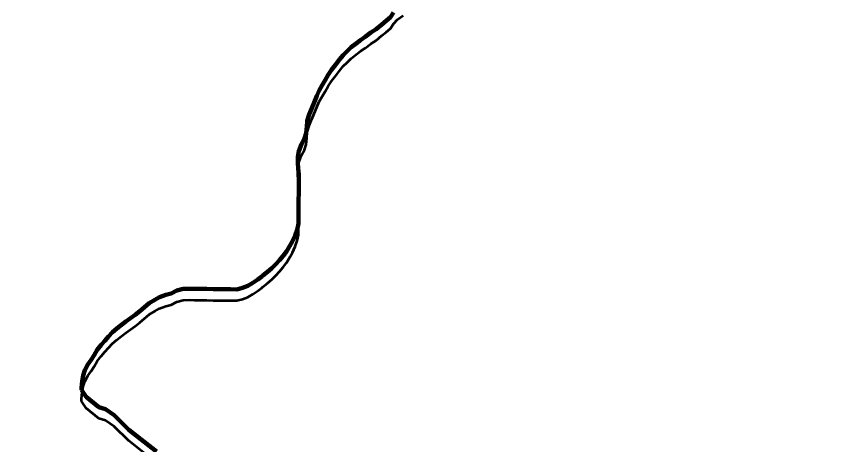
# Model space of a CAD drawing. Extents: x -1643653 to 4543381, y 1624270 to 13878484.
# Drawn here: x 737990 to 739872, y 8962558 to 8963551 of the extents above; entities that cross this region are included whole.
import ezdxf

# ---------------------------------------------------------------- set-up
doc = ezdxf.new("R2010")
doc.units = 0
doc.header["$LTSCALE"] = 200
for name, color, linetype, lineweight in [('24', 7, 'Continuous', 25), ('28', 7, 'Continuous', 53), ('53', 7, 'Continuous', 106), ('60', 7, 'Continuous', 13), ('9', 7, 'Continuous', 90)]:
    doc.layers.add(name, color=color, linetype=linetype, lineweight=lineweight)

msp = doc.modelspace()

# ---------------------------------------------------------------- linework, layer by layer
at = {"layer": '24', "lineweight": 53}
for points in [[(738864.4, 8963559.8), (738857, 8963549.2), (738846.8, 8963540.5), (738837.4, 8963532.2), (738823.7, 8963521.1), (738811.7, 8963513.3), (738798.6, 8963503.5), (738787.8, 8963495.9), (738777.5, 8963488.3), (738765.8, 8963479.4), (738756.5, 8963470), (738747.5, 8963461.3), (738739.2, 8963450.5), (738729.8, 8963438.4), (738720.7, 8963426.6), (738712.8, 8963415.5), (738705.9, 8963402.8)], [(738705.9, 8963402.8), (738698.7, 8963391.5), (738692.3, 8963379.4), (738686.8, 8963366.6), (738680.4, 8963351.5), (738675, 8963338.5), (738668.4, 8963323.4), (738664.1, 8963309), (738663.3, 8963295), (738662.2, 8963279.9), (738657.7, 8963267.8), (738650.9, 8963255.1), (738645.1, 8963238.3), (738642.6, 8963225), (738642.7, 8963211.6), (738643.6, 8963198.4), (738645.1, 8963184.3), (738644.9, 8963167.8), (738644.7, 8963154), (738644.5, 8963140.2), (738644.3, 8963126.7), (738644.2, 8963113.8), (738644, 8963099.8), (738643.9, 8963085), (738643.7, 8963070.9), (738641.1, 8963056.6), (738636.7, 8963043.4), (738630.1, 8963030.2), (738624.1, 8963018.8), (738615.9, 8963006.1), (738608.2, 8962995.9), (738600.4, 8962985.8), (738591.8, 8962976.5), (738582, 8962967.3), (738572.2, 8962958.7), (738561.8, 8962950.2), (738558.8, 8962947.9)], [(738558.8, 8962947.9), (738550, 8962941.1), (738538.4, 8962933.1), (738527, 8962926.7), (738514.4, 8962922), (738501.1, 8962918.3), (738486.9, 8962918.5), (738473, 8962918.7), (738460, 8962918.9), (738446.5, 8962919.1), (738432, 8962919.3), (738417.1, 8962919.5), (738403.4, 8962919.7), (738390.8, 8962919.8), (738376.7, 8962919.5), (738362.2, 8962915.4), (738348.9, 8962908.9), (738336.6, 8962905.3), (738322.3, 8962900.2), (738311.4, 8962893.9), (738298.4, 8962886.2), (738287.4, 8962877.2), (738276.7, 8962868), (738265.6, 8962859.5), (738255.1, 8962851.8), (738244.3, 8962843.6), (738234.1, 8962836.2), (738223.4, 8962827.3), (738213.3, 8962819.1), (738204.3, 8962809.4), (738195.7, 8962799.4), (738187.1, 8962789.7), (738177.9, 8962778.2), (738170.8, 8962766.2), (738163.9, 8962755.2), (738156.5, 8962744.1), (738149.1, 8962731.3), (738145.2, 8962719.1), (738142.8, 8962705.9), (738141.8, 8962690.3), (738141.7, 8962685.5)], [(738141.7, 8962685.5), (738152.5, 8962669.6), (738181.9, 8962645.5), (738197.1, 8962640.8), (738217.1, 8962627.1), (738251, 8962593.2), (738314.9, 8962542.9)]]:
    msp.add_lwpolyline(points, dxfattribs=at)
at = {"layer": '24'}
msp.add_spline([(738367.7, 8959924.4), (738437.2, 8960071.1), (738471.9, 8960121.3), (738537.5, 8960171.6), (738630.2, 8960202.5), (738765.3, 8960248.8), (738950.5, 8960322.2), (739124.2, 8960357), (739313.4, 8960368.5), (739359.7, 8960368.5), (739506.3, 8960291.3), (739610.6, 8960229.5), (739660.8, 8960198.6), (739703.2, 8960210.2), (739761.1, 8960275.8), (739826.7, 8960310.6), (739919.4, 8960314.5), (740031.3, 8960372.4), (740096.9, 8960453.5), (740178, 8960523), (740239.7, 8960542.3), (740340.1, 8960557.8), (740509.9, 8960496), (740648.9, 8960465.1), (740753.1, 8960465.1), (740865, 8960488.3), (740926.8, 8960519.2), (741135.2, 8960677.5), (741193.1, 8960747.1), (741278, 8960812.7), (741293.5, 8960851.3), (741300.5, 8960850.1), (741255.5, 8960925.1), (741195.5, 8961035.2), (741220.5, 8961105.2), (741225.5, 8961275.2), (741235.5, 8961375.3), (741255.5, 8961460.3), (741305.5, 8961510.3), (741355.4, 8961545.3), (741395.4, 8961605.3), (741440.4, 8961675.3), (741500.4, 8961730.4), (741545.4, 8961795.4), (741540.4, 8961925.4), (741555.4, 8962015.5), (741660.3, 8962135.5), (741690.3, 8962305.5), (741680.3, 8962425.6), (741700.3, 8962620.6), (741780.3, 8962700.7), (741975.2, 8962690.7), (742105.2, 8962630.6), (742195.2, 8962590.6), (742275.1, 8962580.6), (742390.1, 8962640.6), (742520.1, 8962655.6), (742770, 8962605.6), (742989.9, 8962550.6), (743104.8, 8962540.6), (743324.8, 8962590.6), (743524.7, 8962640.6), (743664.7, 8962635.6), (743774.6, 8962635.6), (743904.6, 8962675.7), (744079.5, 8962775.7), (744274.5, 8962990.7), (744539.4, 8963385.9), (744659.3, 8963580.9), (744879.3, 8963706), (745084.2, 8963786), (745299.1, 8963801), (745444.1, 8963831), (745664, 8963901), (745943.9, 8964026.1), (746173.8, 8964201.1), (746393.8, 8964276.1), (746543.7, 8964266.1), (746708.6, 8964376.2), (746898.6, 8964536.2), (747118.5, 8964656.2), (747248.5, 8964676.2), (747398.4, 8964766.3), (747428.4, 8964831.3), (747488.4, 8964891.3), (747623.3, 8964991.3), (747863.3, 8965106.4), (747993.2, 8965146.4), (748133.2, 8965221.4), (748228.1, 8965321.5), (748358.1, 8965451.5)], degree=3, dxfattribs=at)
at = {"layer": '28'}
for points in [[(738864.4, 8963559.8), (738857, 8963549.2), (738846.8, 8963540.5), (738837.4, 8963532.2), (738823.7, 8963521.1), (738811.7, 8963513.3), (738798.6, 8963503.5), (738787.8, 8963495.9), (738777.5, 8963488.3), (738765.8, 8963479.4), (738756.5, 8963470), (738747.5, 8963461.3), (738739.2, 8963450.5), (738729.8, 8963438.4), (738720.7, 8963426.6), (738712.8, 8963415.5), (738705.9, 8963402.8)], [(738705.9, 8963376.7), (738712.8, 8963389.3), (738720.7, 8963400.5), (738729.8, 8963412.2), (738739.2, 8963424.3), (738747.5, 8963435.2), (738756.5, 8963443.9), (738765.8, 8963453.2), (738777.5, 8963462.1), (738787.8, 8963469.8), (738798.6, 8963477.4), (738811.7, 8963487.1), (738823.7, 8963495), (738837.4, 8963506.1), (738846.8, 8963514.3), (738857, 8963523), (738864.4, 8963533.6), (738873.1, 8963543.8), (738886.4, 8963552.9)], [(738705.9, 8963402.8), (738698.7, 8963391.5), (738692.3, 8963379.4), (738686.8, 8963366.6), (738680.4, 8963351.5), (738675, 8963338.5), (738668.4, 8963323.4), (738664.1, 8963309), (738663.3, 8963295), (738662.2, 8963279.9), (738657.7, 8963267.8), (738650.9, 8963255.1), (738645.1, 8963238.3), (738642.6, 8963225), (738642.7, 8963211.6), (738643.6, 8963198.4), (738645.1, 8963184.3), (738644.9, 8963167.8), (738644.7, 8963154), (738644.5, 8963140.2), (738644.3, 8963126.7), (738644.2, 8963113.8), (738644, 8963099.8), (738643.9, 8963085), (738643.7, 8963070.9), (738641.1, 8963056.6), (738636.7, 8963043.4), (738630.1, 8963030.2), (738624.1, 8963018.8), (738615.9, 8963006.1), (738608.2, 8962995.9), (738600.4, 8962985.8), (738591.8, 8962976.5), (738582, 8962967.3), (738572.2, 8962958.7), (738561.8, 8962950.2), (738558.8, 8962947.9)], [(738558.8, 8962921.8), (738561.8, 8962924.1), (738572.2, 8962932.6), (738582, 8962941.1), (738591.8, 8962950.3), (738600.4, 8962959.7), (738608.2, 8962969.8), (738615.9, 8962980), (738624.1, 8962992.6), (738630.1, 8963004), (738636.7, 8963017.3), (738641.1, 8963030.4), (738643.7, 8963044.7), (738643.9, 8963058.9), (738644, 8963073.7), (738644.2, 8963087.6), (738644.3, 8963100.6), (738644.5, 8963114), (738644.7, 8963127.9), (738644.9, 8963141.7), (738645.1, 8963158.2), (738643.6, 8963172.2), (738642.7, 8963185.5), (738642.6, 8963198.8), (738645.1, 8963212.1), (738650.9, 8963228.9), (738657.7, 8963241.7), (738662.2, 8963253.7), (738663.3, 8963268.9), (738664.1, 8963282.8), (738668.4, 8963297.3), (738675, 8963312.3), (738680.4, 8963325.4), (738686.8, 8963340.4), (738692.3, 8963353.2), (738698.7, 8963365.4), (738705.9, 8963376.7)], [(738558.8, 8962947.9), (738550, 8962941.1), (738538.4, 8962933.1), (738527, 8962926.7), (738514.4, 8962922), (738501.1, 8962918.3), (738486.9, 8962918.5), (738473, 8962918.7), (738460, 8962918.9), (738446.5, 8962919.1), (738432, 8962919.3), (738417.1, 8962919.5), (738403.4, 8962919.7), (738390.8, 8962919.8), (738376.7, 8962919.5), (738362.2, 8962915.4), (738348.9, 8962908.9), (738336.6, 8962905.3), (738322.3, 8962900.2), (738311.4, 8962893.9), (738298.4, 8962886.2), (738287.4, 8962877.2), (738276.7, 8962868), (738265.6, 8962859.5), (738255.1, 8962851.8), (738244.3, 8962843.6), (738234.1, 8962836.2), (738223.4, 8962827.3), (738213.3, 8962819.1), (738204.3, 8962809.4), (738195.7, 8962799.4), (738187.1, 8962789.7), (738177.9, 8962778.2), (738170.8, 8962766.2), (738163.9, 8962755.2), (738156.5, 8962744.1), (738149.1, 8962731.3), (738145.2, 8962719.1), (738142.8, 8962705.9), (738141.8, 8962690.3), (738141.7, 8962685.5)], [(738141.7, 8962659.3), (738141.8, 8962664.2), (738142.8, 8962679.8), (738145.2, 8962693), (738149.1, 8962705.2), (738156.5, 8962717.9), (738163.9, 8962729.1), (738170.8, 8962740), (738177.9, 8962752), (738187.1, 8962763.6), (738195.7, 8962773.3), (738204.3, 8962783.2), (738213.3, 8962792.9), (738223.4, 8962801.1), (738234.1, 8962810.1), (738244.3, 8962817.5), (738255.1, 8962825.7), (738265.6, 8962833.3), (738276.7, 8962841.9), (738287.4, 8962851.1), (738298.4, 8962860), (738311.4, 8962867.7), (738322.3, 8962874), (738336.6, 8962879.1), (738348.9, 8962882.7), (738362.2, 8962889.2), (738376.7, 8962893.4), (738390.8, 8962893.7), (738403.4, 8962893.5), (738417.1, 8962893.3), (738432, 8962893.1), (738446.5, 8962892.9), (738460, 8962892.7), (738473, 8962892.6), (738486.9, 8962892.4), (738501.1, 8962892.2), (738514.4, 8962895.9), (738527, 8962900.6), (738538.4, 8962906.9), (738550, 8962914.9), (738558.8, 8962921.8)], [(738141.7, 8962685.5), (738152.5, 8962669.6), (738181.9, 8962645.5), (738197.1, 8962640.8), (738217.1, 8962627.1), (738251, 8962593.2), (738314.9, 8962542.9)], [(738314.9, 8962516.7), (738251, 8962567.1), (738217.1, 8962600.9), (738197.1, 8962614.7), (738181.9, 8962619.4), (738152.5, 8962643.4), (738141.7, 8962659.3)]]:
    msp.add_lwpolyline(points, dxfattribs=at)
at = {"layer": '53'}
for points in [[(738864.4, 8963559.8), (738857, 8963549.2), (738846.8, 8963540.5), (738837.4, 8963532.2), (738823.7, 8963521.1), (738811.7, 8963513.3), (738798.6, 8963503.5), (738787.8, 8963495.9), (738777.5, 8963488.3), (738765.8, 8963479.4), (738756.5, 8963470), (738747.5, 8963461.3), (738739.2, 8963450.5), (738729.8, 8963438.4), (738720.7, 8963426.6), (738712.8, 8963415.5), (738705.9, 8963402.8)], [(738705.9, 8963402.8), (738698.7, 8963391.5), (738692.3, 8963379.4), (738686.8, 8963366.6), (738680.4, 8963351.5), (738675, 8963338.5), (738668.4, 8963323.4), (738664.1, 8963309), (738663.3, 8963295), (738662.2, 8963279.9), (738657.7, 8963267.8), (738650.9, 8963255.1), (738645.1, 8963238.3), (738642.6, 8963225), (738642.7, 8963211.6), (738643.6, 8963198.4), (738645.1, 8963184.3), (738644.9, 8963167.8), (738644.7, 8963154), (738644.5, 8963140.2), (738644.3, 8963126.7), (738644.2, 8963113.8), (738644, 8963099.8), (738643.9, 8963085), (738643.7, 8963070.9), (738641.1, 8963056.6), (738636.7, 8963043.4), (738630.1, 8963030.2), (738624.1, 8963018.8), (738615.9, 8963006.1), (738608.2, 8962995.9), (738600.4, 8962985.8), (738591.8, 8962976.5), (738582, 8962967.3), (738572.2, 8962958.7), (738561.8, 8962950.2), (738558.8, 8962947.9)], [(738558.8, 8962947.9), (738550, 8962941.1), (738538.4, 8962933.1), (738527, 8962926.7), (738514.4, 8962922), (738501.1, 8962918.3), (738486.9, 8962918.5), (738473, 8962918.7), (738460, 8962918.9), (738446.5, 8962919.1), (738432, 8962919.3), (738417.1, 8962919.5), (738403.4, 8962919.7), (738390.8, 8962919.8), (738376.7, 8962919.5), (738362.2, 8962915.4), (738348.9, 8962908.9), (738336.6, 8962905.3), (738322.3, 8962900.2), (738311.4, 8962893.9), (738298.4, 8962886.2), (738287.4, 8962877.2), (738276.7, 8962868), (738265.6, 8962859.5), (738255.1, 8962851.8), (738244.3, 8962843.6), (738234.1, 8962836.2), (738223.4, 8962827.3), (738213.3, 8962819.1), (738204.3, 8962809.4), (738195.7, 8962799.4), (738187.1, 8962789.7), (738177.9, 8962778.2), (738170.8, 8962766.2), (738163.9, 8962755.2), (738156.5, 8962744.1), (738149.1, 8962731.3), (738145.2, 8962719.1), (738142.8, 8962705.9), (738141.8, 8962690.3), (738141.7, 8962685.5)], [(738141.7, 8962685.5), (738152.5, 8962669.6), (738181.9, 8962645.5), (738197.1, 8962640.8), (738217.1, 8962627.1), (738251, 8962593.2), (738314.9, 8962542.9)]]:
    msp.add_lwpolyline(points, dxfattribs=at)
at = {"layer": '60', "lineweight": 25}
msp.add_spline([(814781, 9009175.5), (814787.2, 9009173.4), (814796.9, 9009173.4), (814799.4, 9009172.4), (814805.1, 9009174.5), (814805.6, 9009176.5), (814811.7, 9009179.5), (814811.7, 9009179.5), (814801.5, 9009181), (814790.7, 9009181.5), (814784.1, 9009183.1), (814777.4, 9009185.1), (814778.4, 9009175.5)], degree=3, dxfattribs=at)
at = {"layer": '9'}
for points in [[(738864.4, 8963559.8), (738857, 8963549.2), (738846.8, 8963540.5), (738837.4, 8963532.2), (738823.7, 8963521.1), (738811.7, 8963513.3), (738798.6, 8963503.5), (738787.8, 8963495.9), (738777.5, 8963488.3), (738765.8, 8963479.4), (738756.5, 8963470), (738747.5, 8963461.3), (738739.2, 8963450.5), (738729.8, 8963438.4), (738720.7, 8963426.6), (738712.8, 8963415.5), (738705.9, 8963402.8)], [(738705.9, 8963402.8), (738698.7, 8963391.5), (738692.3, 8963379.4), (738686.8, 8963366.6), (738680.4, 8963351.5), (738675, 8963338.5), (738668.4, 8963323.4), (738664.1, 8963309), (738663.3, 8963295), (738662.2, 8963279.9), (738657.7, 8963267.8), (738650.9, 8963255.1), (738645.1, 8963238.3), (738642.6, 8963225), (738642.7, 8963211.6), (738643.6, 8963198.4), (738645.1, 8963184.3), (738644.9, 8963167.8), (738644.7, 8963154), (738644.5, 8963140.2), (738644.3, 8963126.7), (738644.2, 8963113.8), (738644, 8963099.8), (738643.9, 8963085), (738643.7, 8963070.9), (738641.1, 8963056.6), (738636.7, 8963043.4), (738630.1, 8963030.2), (738624.1, 8963018.8), (738615.9, 8963006.1), (738608.2, 8962995.9), (738600.4, 8962985.8), (738591.8, 8962976.5), (738582, 8962967.3), (738572.2, 8962958.7), (738561.8, 8962950.2), (738558.8, 8962947.9)], [(738558.8, 8962947.9), (738550, 8962941.1), (738538.4, 8962933.1), (738527, 8962926.7), (738514.4, 8962922), (738501.1, 8962918.3), (738486.9, 8962918.5), (738473, 8962918.7), (738460, 8962918.9), (738446.5, 8962919.1), (738432, 8962919.3), (738417.1, 8962919.5), (738403.4, 8962919.7), (738390.8, 8962919.8), (738376.7, 8962919.5), (738362.2, 8962915.4), (738348.9, 8962908.9), (738336.6, 8962905.3), (738322.3, 8962900.2), (738311.4, 8962893.9), (738298.4, 8962886.2), (738287.4, 8962877.2), (738276.7, 8962868), (738265.6, 8962859.5), (738255.1, 8962851.8), (738244.3, 8962843.6), (738234.1, 8962836.2), (738223.4, 8962827.3), (738213.3, 8962819.1), (738204.3, 8962809.4), (738195.7, 8962799.4), (738187.1, 8962789.7), (738177.9, 8962778.2), (738170.8, 8962766.2), (738163.9, 8962755.2), (738156.5, 8962744.1), (738149.1, 8962731.3), (738145.2, 8962719.1), (738142.8, 8962705.9), (738141.8, 8962690.3), (738141.7, 8962685.5)], [(738141.7, 8962685.5), (738152.5, 8962669.6), (738181.9, 8962645.5), (738197.1, 8962640.8), (738217.1, 8962627.1), (738251, 8962593.2), (738314.9, 8962542.9)]]:
    msp.add_lwpolyline(points, dxfattribs=at)

doc.saveas('drawing.dxf')
